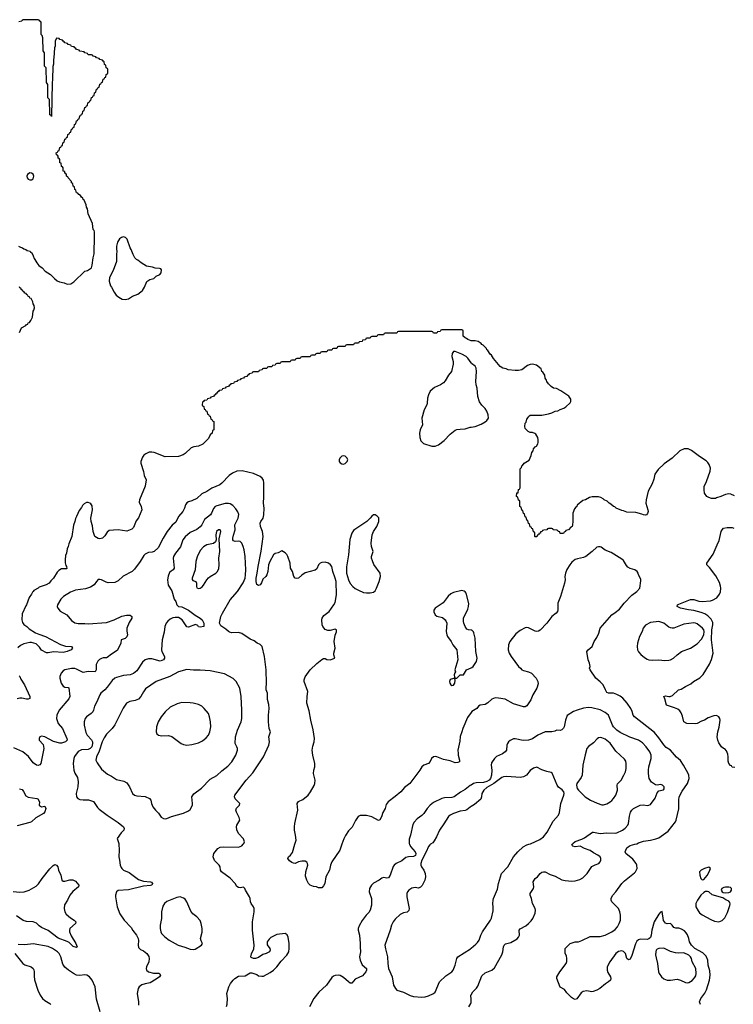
# Model space of a CAD drawing. Header units: inches. Extents: x 1473912 to 1647258, y 640388 to 773423.
# Tile 404 of 420: x 1614587 to 1623145, y 678082 to 689886. Entities that reach past the tile are written whole.
import ezdxf

# ---------------------------------------------------------------- set-up
doc = ezdxf.new("R2010")
doc.units = ezdxf.units.IN
doc.header["$MEASUREMENT"] = 0
for name, color, linetype in [('B6617', 7, 'Continuous'), ('B6618', 7, 'Continuous'), ('B6627', 7, 'Continuous'), ('B6628', 7, 'Continuous')]:
    doc.layers.add(name, color=color, linetype=linetype)

msp = doc.modelspace()

# ---------------------------------------------------------------- linework, layer by layer
at = {"layer": 'B6617', "color": 5}
for points, elevation in [([(1615775, 680000), (1615780, 679930), (1615778, 679850), (1615782, 679810), (1615793, 679750), (1615803, 679723), (1615810, 679710), (1615831, 679691), (1615901, 679661), (1616010, 679579), (1616070, 679559), (1616154, 679550), (1616166, 679546), (1616178, 679530), (1616171, 679510), (1616154, 679506), (1616070, 679498), (1615890, 679456), (1615770, 679446), (1615750, 679429), (1615737, 679390), (1615737, 679370), (1615756, 679250), (1615788, 679168), (1615839, 679090), (1615923, 679003), (1615945, 678965), (1615988, 678910), (1616008, 678870), (1616012, 678848), (1616007, 678790), (1616010, 678762), (1616037, 678737), (1616070, 678721), (1616110, 678690), (1616135, 678655), (1616140, 678630), (1616137, 678590), (1616106, 678530), (1616102, 678510), (1616106, 678490), (1616130, 678473), (1616190, 678454), (1616254, 678454), (1616266, 678446), (1616274, 678430), (1616263, 678410), (1616237, 678390), (1616170, 678350), (1616150, 678340), (1616090, 678328), (1616050, 678315), (1616020, 678290), (1616008, 678270), (1615997, 678210), (1616013, 678113), (1616012, 678070)], 660), ([(1617066, 678054), (1617075, 678085), (1617081, 678150), (1617073, 678210), (1617096, 678290), (1617117, 678330), (1617149, 678370), (1617169, 678390), (1617210, 678419), (1617290, 678423), (1617350, 678458), (1617370, 678458), (1617430, 678438), (1617450, 678422), (1617490, 678418), (1617510, 678421), (1617590, 678462), (1617630, 678492), (1617670, 678532), (1617721, 678599), (1617790, 678671), (1617814, 678710), (1617819, 678750), (1617817, 678810), (1617807, 678887), (1617796, 678916), (1617770, 678932), (1617670, 678917), (1617598, 678882), (1617577, 678863), (1617555, 678830), (1617553, 678810), (1617556, 678796), (1617587, 678750), (1617591, 678730), (1617581, 678710), (1617542, 678690), (1617501, 678679), (1617450, 678644), (1617414, 678630), (1617389, 678629), (1617362, 678642), (1617359, 678650), (1617366, 678686), (1617393, 678747), (1617400, 678790), (1617377, 678970), (1617378, 679070), (1617398, 679190), (1617398, 679230), (1617392, 679250), (1617362, 679290), (1617355, 679310), (1617352, 679350), (1617345, 679370), (1617294, 679450), (1617289, 679469), (1617270, 679486), (1617230, 679479), (1617210, 679482), (1617193, 679493), (1617173, 679530), (1617110, 679595), (1617008, 679668), (1616997, 679690), (1616990, 679730), (1616981, 679750), (1616924, 679804), (1616909, 679850), (1616914, 679890), (1616965, 679950), (1616990, 679964), (1617030, 679971), (1617210, 679964), (1617250, 679982), (1617267, 680000)], 660), ([(1618452, 680000), (1618425, 679930), (1618331, 679790), (1618315, 679750), (1618303, 679690), (1618259, 679610), (1618245, 679530), (1618230, 679502), (1618210, 679478), (1618170, 679478), (1618146, 679490), (1618110, 679495), (1618069, 679509), (1618049, 679529), (1618029, 679569), (1618016, 679616), (1618019, 679670), (1618044, 679750), (1618040, 679770), (1618030, 679785), (1618010, 679796), (1617970, 679796), (1617932, 679788), (1617890, 679769), (1617870, 679773), (1617850, 679781), (1617822, 679802), (1617804, 679830), (1617809, 679850), (1617834, 679870), (1617857, 679903), (1617886, 680000)], 640), ([(1619263, 680000), (1619273, 679973), (1619330, 679910), (1619337, 679890), (1619333, 679867), (1619310, 679852), (1619250, 679850), (1619218, 679842), (1619170, 679803), (1619103, 679770), (1619077, 679750), (1619067, 679733), (1619030, 679629), (1619010, 679599), (1618990, 679594), (1618950, 679601), (1618930, 679594), (1618898, 679570), (1618830, 679535), (1618805, 679510), (1618793, 679490), (1618783, 679470), (1618780, 679430), (1618808, 679350), (1618808, 679310), (1618805, 679270), (1618791, 679210), (1618776, 679184), (1618743, 679150), (1618695, 679085), (1618657, 679023), (1618647, 678990), (1618647, 678970), (1618662, 678910), (1618672, 678812), (1618669, 678770), (1618675, 678710), (1618664, 678650), (1618669, 678610), (1618695, 678555), (1618745, 678510), (1618745, 678490), (1618738, 678470), (1618697, 678423), (1618610, 678382), (1618570, 678335), (1618550, 678337), (1618530, 678350), (1618470, 678402), (1618430, 678426), (1618410, 678430), (1618370, 678427), (1618350, 678420), (1618330, 678405), (1618267, 678310), (1618174, 678226), (1618113, 678150), (1618064, 678050)], 660), ([(1619514, 680000), (1619506, 679994), (1619488, 679972), (1619462, 679910), (1619411, 679810), (1619399, 679770), (1619399, 679750), (1619407, 679730), (1619433, 679690), (1619449, 679650), (1619453, 679610), (1619445, 679570), (1619415, 679505), (1619395, 679485), (1619370, 679476), (1619330, 679481), (1619290, 679476), (1619253, 679450), (1619236, 679430), (1619229, 679410), (1619229, 679371), (1619257, 679230), (1619253, 679207), (1619232, 679188), (1619190, 679178), (1619150, 679157), (1619090, 679102), (1619064, 679070), (1619044, 679030), (1619028, 678970), (1618967, 678790), (1618972, 678748), (1618997, 678650), (1619000, 678570), (1619009, 678509), (1619055, 678410), (1619070, 678312), (1619094, 678270), (1619110, 678250), (1619190, 678228), (1619270, 678186), (1619310, 678177), (1619410, 678168), (1619450, 678171), (1619490, 678182), (1619549, 678210), (1619570, 678227), (1619620, 678350), (1619696, 678424), (1619769, 678470), (1619787, 678490), (1619811, 678549), (1619828, 678630), (1619842, 678650), (1619993, 678747), (1620000, 678753)], 680), ([(1614510, 679435), (1614590, 679425), (1614641, 679430), (1614700, 679450), (1614783, 679497), (1614814, 679526), (1614856, 679590), (1614950, 679705), (1614990, 679747), (1615010, 679759), (1615030, 679751), (1615046, 679730), (1615051, 679690), (1615081, 679630), (1615092, 679570), (1615110, 679558), (1615130, 679556), (1615190, 679575), (1615226, 679574), (1615258, 679558), (1615296, 679510), (1615291, 679490), (1615226, 679434), (1615190, 679390), (1615162, 679330), (1615126, 679274), (1615119, 679230), (1615127, 679190), (1615144, 679164), (1615197, 679117), (1615239, 679090), (1615261, 679070), (1615255, 679050), (1615190, 678990), (1615183, 678970), (1615183, 678950), (1615203, 678903), (1615262, 678810), (1615278, 678770), (1615270, 678764), (1615230, 678775), (1615181, 678821), (1615156, 678836), (1615050, 678873), (1614930, 678967), (1614850, 679001), (1614821, 679021), (1614790, 679053), (1614770, 679064), (1614750, 679070), (1614670, 679075), (1614630, 679086), (1614550, 679142)], 640), ([(1615551, 677990), (1615510, 678144), (1615493, 678290), (1615455, 678370), (1615423, 678410), (1615392, 678430), (1615370, 678435), (1615309, 678429), (1615270, 678433), (1615232, 678450), (1615172, 678490), (1615128, 678528), (1615103, 678563), (1615080, 678650), (1615059, 678690), (1615039, 678710), (1614982, 678750), (1614930, 678773), (1614750, 678808), (1614650, 678793), (1614570, 678797)], 660), ([(1614528, 678690), (1614624, 678570), (1614650, 678553), (1614725, 678530), (1614747, 678510), (1614755, 678495), (1614759, 678470), (1614759, 678421), (1614765, 678375), (1614806, 678250), (1614831, 678190), (1614861, 678150), (1614890, 678127), (1614950, 678090), (1614960, 678080)], 660), ([(1620000, 678138), (1619997, 678190), (1620000, 678195)], 660), ([(1619974, 678050), (1619996, 678090), (1620000, 678104)], 660)]:
    msp.add_lwpolyline(points, dxfattribs=dict(at, elevation=elevation))
at = {"layer": 'B6617', "color": 5, "elevation": 680}
msp.add_lwpolyline([(1616510, 679372), (1616470, 679362), (1616350, 679315), (1616322, 679290), (1616302, 679258), (1616287, 679190), (1616286, 679110), (1616272, 679032), (1616270, 678990), (1616278, 678950), (1616289, 678930), (1616326, 678890), (1616378, 678850), (1616489, 678789), (1616567, 678767), (1616630, 678742), (1616670, 678738), (1616690, 678744), (1616768, 678790), (1616778, 678810), (1616763, 678843), (1616757, 678870), (1616774, 678946), (1616776, 678990), (1616765, 679050), (1616750, 679087), (1616711, 679131), (1616665, 679165), (1616638, 679198), (1616590, 679309), (1616570, 679341), (1616553, 679353)], close=True, dxfattribs=at)
at = {"layer": 'B6618', "color": 5}
for points, elevation in [([(1614574, 687170), (1614597, 687157), (1614622, 687150), (1614637, 687137), (1614662, 687130), (1614678, 687118), (1614711, 687110), (1614717, 687097), (1614731, 687090), (1614750, 687054), (1614761, 687021), (1614770, 687012), (1614791, 686971), (1614818, 686938), (1614858, 686910), (1614893, 686873), (1614958, 686830), (1615003, 686783), (1615037, 686757), (1615063, 686743), (1615122, 686730), (1615157, 686717), (1615199, 686721), (1615237, 686743), (1615369, 686870), (1615400, 686880), (1615437, 686903), (1615447, 686913), (1615458, 686942), (1615467, 687030), (1615480, 687080), (1615486, 687290), (1615484, 687344), (1615480, 687360), (1615470, 687370), (1615462, 687442), (1615410, 687558), (1615400, 687620), (1615390, 687638), (1615386, 687666), (1615362, 687722), (1615350, 687729), (1615345, 687745), (1615330, 687758), (1615318, 687778), (1615298, 687790), (1615285, 687805), (1615270, 687809), (1615262, 687842), (1615250, 687849), (1615243, 687883), (1615230, 687889), (1615224, 687924), (1615210, 687929), (1615207, 687947), (1615170, 687989), (1615164, 688004), (1615149, 688010), (1615149, 688029), (1615142, 688042), (1615130, 688046), (1615127, 688067), (1615110, 688069), (1615108, 688108), (1615102, 688122), (1615090, 688126), (1615086, 688166), (1615070, 688168), (1615068, 688208), (1615062, 688222), (1615050, 688226), (1615048, 688248), (1615042, 688262), (1615030, 688266), (1615026, 688290), (1615042, 688298), (1615047, 688313), (1615062, 688318), (1615067, 688353), (1615082, 688358), (1615087, 688373), (1615102, 688378), (1615106, 688410), (1615122, 688418), (1615127, 688453), (1615142, 688458), (1615147, 688473), (1615162, 688478), (1615166, 688510), (1615182, 688518), (1615187, 688533), (1615202, 688538), (1615207, 688573), (1615222, 688578), (1615227, 688593), (1615242, 688598), (1615246, 688630), (1615262, 688638), (1615267, 688673), (1615282, 688678), (1615287, 688693), (1615302, 688698), (1615307, 688733), (1615322, 688738), (1615327, 688753), (1615342, 688758), (1615346, 688790), (1615362, 688798), (1615367, 688833), (1615382, 688838), (1615387, 688853), (1615402, 688858), (1615406, 688890), (1615422, 688898), (1615427, 688913), (1615442, 688918), (1615447, 688953), (1615462, 688958), (1615467, 688973), (1615482, 688978), (1615486, 689010), (1615502, 689018), (1615507, 689053), (1615522, 689058), (1615527, 689073), (1615542, 689078), (1615547, 689113), (1615562, 689118), (1615567, 689133), (1615582, 689138), (1615587, 689173), (1615602, 689178), (1615607, 689193), (1615622, 689198), (1615626, 689230), (1615642, 689238), (1615646, 689250), (1615646, 689290), (1615642, 689302), (1615626, 689310), (1615622, 689342), (1615606, 689350), (1615602, 689382), (1615587, 689387), (1615582, 689402), (1615547, 689407), (1615542, 689422), (1615507, 689427), (1615502, 689442), (1615467, 689447), (1615462, 689462), (1615450, 689466), (1615410, 689466), (1615402, 689482), (1615367, 689487), (1615362, 689502), (1615307, 689507), (1615302, 689522), (1615267, 689527), (1615262, 689542), (1615247, 689547), (1615242, 689562), (1615210, 689566), (1615202, 689582), (1615167, 689587), (1615162, 689602), (1615127, 689607), (1615122, 689622), (1615107, 689627), (1615102, 689642), (1615067, 689647), (1615062, 689662), (1615030, 689666), (1615014, 689630), (1615012, 689570), (1615005, 689550), (1614998, 689430), (1614991, 689410), (1614991, 689351), (1614985, 689325), (1614981, 689170), (1614976, 689130), (1614970, 688726), (1614962, 688742), (1614950, 688746), (1614947, 688753), (1614946, 688930), (1614926, 688950), (1614926, 689110), (1614907, 689133), (1614906, 689310), (1614886, 689330), (1614886, 689490), (1614867, 689513), (1614866, 689670), (1614856, 689696), (1614846, 689710), (1614846, 689850), (1614842, 689862), (1614827, 689867), (1614822, 689882), (1614810, 689886), (1614630, 689886), (1614618, 689882), (1614613, 689867), (1614578, 689862)], 620), ([(1614585, 686135), (1614607, 686190), (1614661, 686219), (1614669, 686230), (1614683, 686237), (1614690, 686251), (1614703, 686257), (1614720, 686280), (1614740, 686320), (1614750, 686392), (1614757, 686403), (1614763, 686430), (1614759, 686459), (1614750, 686478), (1614745, 686505), (1614723, 686543), (1614710, 686549), (1614703, 686563), (1614690, 686567), (1614683, 686583), (1614670, 686590), (1614663, 686603), (1614650, 686607), (1614641, 686621), (1614626, 686630), (1614620, 686640), (1614606, 686650), (1614603, 686663), (1614589, 686670), (1614585, 686685)], 620), ([(1620000, 686037), (1619962, 686050), (1619944, 686064), (1619928, 686070), (1619906, 686090), (1619906, 686150), (1619902, 686162), (1619890, 686166), (1619650, 686166), (1619638, 686162), (1619630, 686146), (1619598, 686142), (1619590, 686126), (1619550, 686126), (1619542, 686142), (1619530, 686146), (1619130, 686146), (1619118, 686142), (1619110, 686126), (1618970, 686126), (1618958, 686122), (1618950, 686106), (1618890, 686106), (1618878, 686102), (1618870, 686086), (1618810, 686086), (1618798, 686082), (1618790, 686066), (1618750, 686066), (1618738, 686062), (1618733, 686047), (1618698, 686042), (1618693, 686027), (1618658, 686022), (1618650, 686006), (1618610, 686006), (1618598, 686002), (1618590, 685986), (1618510, 685986), (1618498, 685982), (1618490, 685966), (1618410, 685966), (1618398, 685962), (1618390, 685946), (1618350, 685946), (1618338, 685942), (1618330, 685926), (1618290, 685926), (1618278, 685922), (1618270, 685906), (1618210, 685906), (1618198, 685902), (1618190, 685886), (1618150, 685886), (1618138, 685882), (1618130, 685866), (1618090, 685866), (1618078, 685862), (1618070, 685846), (1617970, 685846), (1617958, 685842), (1617950, 685826), (1617910, 685826), (1617898, 685822), (1617890, 685806), (1617850, 685806), (1617838, 685802), (1617830, 685786), (1617730, 685786), (1617718, 685782), (1617710, 685766), (1617670, 685766), (1617658, 685762), (1617650, 685746), (1617618, 685742), (1617610, 685726), (1617570, 685726), (1617558, 685722), (1617550, 685706), (1617510, 685706), (1617498, 685702), (1617493, 685687), (1617458, 685682), (1617450, 685666), (1617390, 685666), (1617378, 685662), (1617373, 685647), (1617338, 685642), (1617333, 685627), (1617318, 685622), (1617313, 685607), (1617278, 685602), (1617273, 685587), (1617238, 685582), (1617233, 685567), (1617198, 685562), (1617193, 685547), (1617158, 685542), (1617150, 685526), (1617118, 685522), (1617113, 685507), (1617098, 685502), (1617093, 685487), (1617058, 685482), (1617053, 685467), (1617018, 685462), (1617010, 685446), (1616978, 685442), (1616973, 685427), (1616958, 685422), (1616953, 685407), (1616938, 685402), (1616933, 685387), (1616918, 685382), (1616913, 685367), (1616878, 685362), (1616873, 685347), (1616838, 685342), (1616830, 685326), (1616798, 685322), (1616793, 685307), (1616778, 685302), (1616774, 685270), (1616778, 685258), (1616794, 685250), (1616798, 685218), (1616813, 685213), (1616818, 685198), (1616833, 685193), (1616838, 685158), (1616853, 685153), (1616858, 685138), (1616873, 685133), (1616878, 685098), (1616893, 685093), (1616898, 685078), (1616914, 685070), (1616914, 684970), (1616898, 684962), (1616894, 684930), (1616872, 684908), (1616850, 684866), (1616784, 684796), (1616730, 684774), (1616674, 684766), (1616645, 684755), (1616570, 684685), (1616546, 684670), (1616490, 684648), (1616330, 684646), (1616198, 684698), (1616170, 684703), (1616140, 684700), (1616098, 684682), (1616076, 684664), (1616059, 684641), (1616038, 684590), (1616038, 684570), (1616070, 684471), (1616081, 684421), (1616102, 684370), (1616090, 684295), (1616022, 684130), (1616021, 684101), (1616042, 684050), (1616050, 684008), (1616010, 683914), (1615984, 683876), (1615950, 683799), (1615930, 683777), (1615870, 683756), (1615769, 683769), (1615712, 683768), (1615659, 683761), (1615636, 683744), (1615610, 683699), (1615581, 683670), (1615550, 683664), (1615530, 683668), (1615488, 683690), (1615467, 683750), (1615459, 683819), (1615444, 683870), (1615440, 683910), (1615462, 684010), (1615458, 684058), (1615442, 684082), (1615430, 684090), (1615410, 684096), (1615390, 684096), (1615360, 684080), (1615340, 684060), (1615330, 684039), (1615299, 684001), (1615270, 683929), (1615255, 683905), (1615250, 683869), (1615234, 683826), (1615214, 683690), (1615176, 683604), (1615170, 683569), (1615156, 683544), (1615147, 683490), (1615137, 683463), (1615131, 683411), (1615134, 683374), (1615142, 683342), (1615150, 683330), (1615153, 683307), (1615150, 683303), (1615138, 683302), (1615090, 683302), (1615056, 683284), (1615036, 683264), (1614992, 683190), (1614960, 683160), (1614939, 683130), (1614906, 683110), (1614819, 683081), (1614810, 683070), (1614757, 683043), (1614750, 683030), (1614739, 683021), (1614730, 682999), (1614702, 682958), (1614670, 682870), (1614660, 682860), (1614617, 682763), (1614613, 682693), (1614620, 682660), (1614636, 682636), (1614673, 682610), (1614702, 682582), (1614777, 682537), (1614818, 682518), (1614896, 682490), (1615076, 682396), (1615135, 682375), (1615210, 682371), (1615221, 682350), (1615205, 682330), (1615158, 682310), (1615110, 682301), (1614991, 682309), (1614930, 682296), (1614910, 682296), (1614850, 682327), (1614824, 682364), (1614783, 682403), (1614730, 682418), (1614710, 682418), (1614636, 682404), (1614596, 682384), (1614563, 682357)], 620), ([(1620000, 685771), (1619962, 685830), (1619940, 685850), (1619890, 685877), (1619810, 685909), (1619790, 685909), (1619774, 685886), (1619771, 685850), (1619784, 685790), (1619785, 685755), (1619764, 685670), (1619730, 685625), (1619690, 685556), (1619670, 685532), (1619633, 685507), (1619563, 685477), (1619509, 685431), (1619489, 685390), (1619476, 685350), (1619474, 685290), (1619468, 685270), (1619437, 685210), (1619410, 685110), (1619416, 685030), (1619391, 684970), (1619381, 684930), (1619384, 684876), (1619398, 684838), (1619430, 684804), (1619530, 684774), (1619570, 684775), (1619610, 684788), (1619679, 684841), (1619750, 684916), (1619810, 684963), (1619830, 684971), (1619870, 684977), (1619930, 684979), (1619990, 684999), (1620000, 685000)], 640), ([(1617886, 680000), (1617901, 680050), (1617896, 680110), (1617884, 680170), (1617884, 680210), (1617886, 680250), (1617922, 680410), (1617916, 680490), (1617930, 680515), (1617982, 680538), (1618046, 680590), (1618075, 680630), (1618117, 680703), (1618127, 680730), (1618132, 680770), (1618112, 680850), (1618116, 680890), (1618126, 680930), (1618126, 680970), (1618101, 681070), (1618096, 681130), (1618102, 681178), (1618119, 681230), (1618123, 681270), (1618106, 681374), (1618078, 681490), (1618060, 681600), (1618032, 681690), (1618035, 681770), (1618042, 681830), (1617998, 681950), (1617998, 681970), (1618012, 682008), (1618070, 682090), (1618150, 682167), (1618210, 682216), (1618230, 682226), (1618250, 682226), (1618270, 682216), (1618310, 682211), (1618366, 682230), (1618354, 682270), (1618354, 682290), (1618369, 682350), (1618360, 682430), (1618372, 682508), (1618388, 682548), (1618388, 682570), (1618370, 682579), (1618310, 682562), (1618284, 682564), (1618250, 682575), (1618222, 682610), (1618215, 682630), (1618209, 682690), (1618215, 682710), (1618236, 682744), (1618300, 682790), (1618356, 682870), (1618370, 682898), (1618388, 682990), (1618382, 683150), (1618372, 683192), (1618344, 683270), (1618330, 683330), (1618316, 683350), (1618290, 683371), (1618250, 683381), (1618210, 683380), (1618189, 683371), (1618170, 683350), (1618150, 683301), (1618130, 683286), (1618010, 683256), (1617970, 683228), (1617930, 683192), (1617910, 683187), (1617890, 683192), (1617875, 683210), (1617860, 683270), (1617835, 683310), (1617832, 683370), (1617804, 683450), (1617790, 683473), (1617770, 683493), (1617730, 683518), (1617687, 683493), (1617650, 683487), (1617630, 683469), (1617586, 683390), (1617569, 683350), (1617563, 683270), (1617551, 683229), (1617538, 683210), (1617502, 683178), (1617487, 683133), (1617470, 683109), (1617450, 683101), (1617430, 683113), (1617421, 683150), (1617421, 683190), (1617436, 683250), (1617445, 683330), (1617484, 683516), (1617506, 683690), (1617499, 683750), (1617476, 683810), (1617470, 683850), (1617477, 683870), (1617506, 683910), (1617515, 683950), (1617518, 684030), (1617512, 684090), (1617516, 684164), (1617515, 684335), (1617510, 684366), (1617494, 684390), (1617470, 684408), (1617390, 684444), (1617257, 684477), (1617190, 684473), (1617138, 684450), (1617099, 684421), (1617012, 684328), (1616989, 684311), (1616890, 684270), (1616830, 684230), (1616770, 684200), (1616710, 684145), (1616650, 684118), (1616610, 684107), (1616590, 684095), (1616576, 684070), (1616565, 684030), (1616544, 683990), (1616492, 683928), (1616459, 683861), (1616415, 683825), (1616357, 683750), (1616307, 683670), (1616247, 683553), (1616201, 683510), (1616176, 683504), (1616130, 683500), (1616090, 683480), (1616076, 683464), (1616030, 683390), (1615963, 683297), (1615935, 683270), (1615826, 683214), (1615770, 683160), (1615730, 683138), (1615650, 683135), (1615623, 683143), (1615570, 683172), (1615550, 683176), (1615530, 683173), (1615508, 683152), (1615479, 683110), (1615436, 683084), (1615376, 683064), (1615255, 683045), (1615197, 683023), (1615111, 682969), (1615081, 682939), (1615039, 682870), (1615035, 682850), (1615043, 682830), (1615074, 682794), (1615152, 682752), (1615210, 682683), (1615250, 682655), (1615289, 682649), (1615370, 682649), (1615410, 682643), (1615630, 682658), (1615721, 682690), (1615810, 682735), (1615868, 682748), (1615910, 682747), (1615932, 682730), (1615931, 682711), (1615901, 682659), (1615873, 682590), (1615870, 682554), (1615880, 682510), (1615872, 682488), (1615850, 682469), (1615802, 682450), (1615799, 682410), (1615774, 682350), (1615756, 682324), (1615677, 682270), (1615650, 682246), (1615630, 682237), (1615590, 682234), (1615570, 682227), (1615546, 682214), (1615526, 682194), (1615505, 682155), (1615506, 682090), (1615491, 682069), (1615410, 682070), (1615350, 682059), (1615270, 682101), (1615250, 682107), (1615210, 682108), (1615130, 682090), (1615110, 682081), (1615084, 682050), (1615068, 682010), (1615068, 681992), (1615086, 681930), (1615110, 681894), (1615130, 681884), (1615170, 681881), (1615175, 681875), (1615187, 681770), (1615176, 681744), (1615059, 681610), (1615034, 681550), (1615028, 681510), (1615047, 681450), (1615100, 681390), (1615154, 681270), (1615156, 681250), (1615138, 681230), (1615090, 681212), (1615070, 681211), (1614992, 681232), (1614888, 681290), (1614850, 681298), (1614830, 681289), (1614820, 681270), (1614822, 681250), (1614870, 681196), (1614878, 681150), (1614842, 680970), (1614830, 680953), (1614810, 680946), (1614789, 680950), (1614750, 680978), (1614691, 681051), (1614623, 681110), (1614517, 681157)], 640), ([(1617267, 680000), (1617277, 680010), (1617282, 680030), (1617270, 680065), (1617213, 680130), (1617192, 680172), (1617189, 680210), (1617193, 680230), (1617229, 680290), (1617220, 680320), (1617186, 680386), (1617181, 680410), (1617187, 680433), (1617223, 680470), (1617229, 680490), (1617170, 680545), (1617162, 680570), (1617166, 680590), (1617303, 680770), (1617383, 680857), (1617512, 681048), (1617575, 681190), (1617581, 681230), (1617576, 681290), (1617593, 681350), (1617578, 681390), (1617570, 681470), (1617571, 681550), (1617580, 681630), (1617575, 681675), (1617557, 681737), (1617558, 681810), (1617543, 681850), (1617541, 681870), (1617548, 681932), (1617543, 682090), (1617524, 682250), (1617495, 682370), (1617470, 682396), (1617435, 682410), (1617399, 682439), (1617350, 682460), (1617250, 682526), (1617210, 682538), (1617130, 682535), (1617102, 682542), (1617090, 682550), (1617061, 682581), (1617001, 682621), (1616984, 682650), (1617001, 682730), (1617020, 682770), (1617113, 682930), (1617200, 683030), (1617267, 683133), (1617291, 683189), (1617296, 683230), (1617299, 683290), (1617291, 683450), (1617280, 683530), (1617269, 683569), (1617250, 683610), (1617230, 683630), (1617210, 683636), (1617170, 683632), (1617150, 683640), (1617145, 683650), (1617144, 683670), (1617150, 683708), (1617173, 683770), (1617167, 683830), (1617208, 683910), (1617215, 683955), (1617205, 683985), (1617181, 684021), (1617142, 684062), (1617110, 684081), (1617090, 684086), (1617050, 684085), (1616950, 684058), (1616930, 684048), (1616910, 684027), (1616889, 683970), (1616876, 683950), (1616805, 683895), (1616770, 683830), (1616750, 683808), (1616710, 683776), (1616630, 683738), (1616570, 683687), (1616544, 683650), (1616514, 683566), (1616455, 683490), (1616432, 683450), (1616428, 683430), (1616439, 683310), (1616428, 683290), (1616404, 683276), (1616383, 683257), (1616367, 683213), (1616361, 683170), (1616366, 683106), (1616410, 683037), (1616438, 682938), (1616459, 682910), (1616470, 682870), (1616490, 682852), (1616530, 682848), (1616610, 682805), (1616690, 682747), (1616752, 682710), (1616774, 682690), (1616794, 682650), (1616794, 682610), (1616750, 682604), (1616730, 682609), (1616722, 682622), (1616694, 682634), (1616610, 682604), (1616590, 682609), (1616536, 682690), (1616490, 682718), (1616450, 682721), (1616425, 682715), (1616390, 682699), (1616363, 682677), (1616343, 682650), (1616326, 682610), (1616318, 682542), (1616296, 682450), (1616288, 682330), (1616293, 682310), (1616322, 682250), (1616323, 682230), (1616310, 682210), (1616270, 682197), (1616170, 682222), (1616130, 682222), (1616091, 682210), (1616058, 682182), (1615990, 682080), (1615952, 682048), (1615910, 682033), (1615830, 682022), (1615750, 681998), (1615730, 681990), (1615696, 681964), (1615638, 681882), (1615610, 681851), (1615561, 681810), (1615548, 681792), (1615511, 681709), (1615483, 681657), (1615474, 681610), (1615464, 681590), (1615445, 681570), (1615388, 681530), (1615374, 681510), (1615359, 681470), (1615360, 681430), (1615380, 681340), (1615397, 681310), (1615450, 681252), (1615459, 681230), (1615462, 681210), (1615452, 681170), (1615432, 681148), (1615410, 681138), (1615329, 681131), (1615290, 681113), (1615246, 681054), (1615238, 681030), (1615230, 680970), (1615236, 680890), (1615250, 680851), (1615282, 680802), (1615290, 680750), (1615284, 680690), (1615263, 680610), (1615269, 680569), (1615285, 680550), (1615310, 680539), (1615350, 680533), (1615412, 680532), (1615472, 680512), (1615490, 680491), (1615521, 680441), (1615540, 680420), (1615635, 680350), (1615770, 680261), (1615831, 680210), (1615839, 680190), (1615835, 680170), (1615804, 680136), (1615757, 680070), (1615775, 680010), (1615775, 680000)], 660), ([(1620000, 682568), (1619970, 682570), (1619950, 682580), (1619930, 682610), (1619912, 682650), (1619908, 682672), (1619910, 682710), (1619963, 682817), (1619971, 682849), (1619973, 682887), (1619942, 683010), (1619930, 683027), (1619916, 683036), (1619890, 683041), (1619790, 683019), (1619758, 683002), (1619726, 682974), (1619666, 682894), (1619570, 682832), (1619553, 682807), (1619554, 682786), (1619570, 682750), (1619590, 682737), (1619658, 682718), (1619690, 682690), (1619698, 682678), (1619708, 682650), (1619702, 682550), (1619711, 682510), (1619719, 682490), (1619761, 682430), (1619781, 682390), (1619831, 682330), (1619841, 682210), (1619805, 682090), (1619812, 682068), (1619804, 682056), (1619798, 682030), (1619802, 682002), (1619813, 681993), (1619830, 681992), (1619868, 682032), (1619910, 682032), (1619947, 682093), (1620000, 682115)], 640), ([(1614581, 682021), (1614590, 682011), (1614600, 681980), (1614644, 681910), (1614710, 681771), (1614710, 681749), (1614690, 681739), (1614670, 681738), (1614613, 681753), (1614590, 681753), (1614557, 681743)], 620), ([(1620000, 681579), (1619959, 681521), (1619901, 681390), (1619890, 681350), (1619868, 681292), (1619865, 681235), (1619843, 681130), (1619847, 681090), (1619844, 681070), (1619862, 681010), (1619863, 680990), (1619840, 680980), (1619810, 680977), (1619750, 681000), (1619670, 681015), (1619590, 681047), (1619570, 681052), (1619550, 681047), (1619527, 681030), (1619508, 680992), (1619490, 680969), (1619432, 680950), (1619411, 680930), (1619387, 680890), (1619267, 680730), (1619200, 680680), (1619156, 680630), (1619090, 680573), (1619006, 680510), (1618983, 680477), (1618970, 680428), (1618940, 680380), (1618927, 680330), (1618907, 680293), (1618890, 680287), (1618810, 680330), (1618745, 680345), (1618690, 680347), (1618670, 680344), (1618648, 680332), (1618614, 680286), (1618575, 680205), (1618530, 680161), (1618496, 680104), (1618476, 680064), (1618452, 680000)], 640), ([(1614586, 680666), (1614615, 680655), (1614634, 680634), (1614662, 680582), (1614690, 680567), (1614794, 680550), (1614804, 680544), (1614825, 680510), (1614822, 680470), (1614825, 680465), (1614850, 680451), (1614890, 680456), (1614902, 680430), (1614888, 680390), (1614872, 680370), (1614781, 680319), (1614730, 680271), (1614710, 680262), (1614558, 680222)], 640), ([(1620000, 680710), (1619990, 680704), (1619930, 680656), (1619874, 680626), (1619796, 680570), (1619770, 680562), (1619683, 680557), (1619649, 680551), (1619550, 680503), (1619509, 680471), (1619475, 680430), (1619435, 680370), (1619410, 680345), (1619354, 680306), (1619316, 680264), (1619302, 680238), (1619275, 680110), (1619259, 680061), (1619256, 680030), (1619258, 680010), (1619263, 680000)], 660), ([(1620000, 680452), (1619990, 680447), (1619948, 680412), (1619930, 680405), (1619870, 680399), (1619790, 680371), (1619750, 680350), (1619730, 680333), (1619675, 680245), (1619620, 680170), (1619585, 680090), (1619559, 680041), (1619541, 680019), (1619514, 680000)], 680)]:
    msp.add_lwpolyline(points, dxfattribs=dict(at, elevation=elevation))
for points, elevation in [([(1614710, 688049), (1614681, 688030), (1614671, 688010), (1614676, 687990), (1614690, 687976), (1614710, 687967), (1614730, 687967), (1614750, 687978), (1614758, 688010), (1614750, 688033), (1614730, 688046)], 640), ([(1615830, 687282), (1615806, 687274), (1615783, 687257), (1615760, 687220), (1615747, 687170), (1615747, 687130), (1615753, 687110), (1615747, 687070), (1615750, 686986), (1615710, 686878), (1615663, 686797), (1615659, 686750), (1615676, 686696), (1615690, 686678), (1615719, 686619), (1615745, 686585), (1615778, 686558), (1615816, 686536), (1615850, 686530), (1615890, 686540), (1615941, 686570), (1616004, 686596), (1616038, 686622), (1616059, 686641), (1616082, 686678), (1616110, 686747), (1616149, 686770), (1616195, 686785), (1616223, 686810), (1616267, 686833), (1616284, 686850), (1616287, 686887), (1616278, 686898), (1616265, 686905), (1616210, 686909), (1616179, 686919), (1616109, 686930), (1616043, 686970), (1616004, 687004), (1615989, 687010), (1615969, 687030), (1615946, 687070), (1615923, 687130), (1615910, 687150), (1615874, 687254), (1615856, 687276)], 620), ([(1618470, 684656), (1618450, 684653), (1618425, 684630), (1618418, 684610), (1618420, 684590), (1618430, 684573), (1618450, 684560), (1618470, 684558), (1618490, 684565), (1618515, 684590), (1618519, 684601), (1618521, 684610), (1618513, 684630), (1618490, 684653)], 640), ([(1618850, 683949), (1618830, 683948), (1618810, 683935), (1618791, 683910), (1618750, 683870), (1618605, 683775), (1618590, 683763), (1618569, 683731), (1618546, 683654), (1618530, 683470), (1618505, 683325), (1618506, 683250), (1618529, 683169), (1618550, 683125), (1618582, 683090), (1618610, 683068), (1618650, 683046), (1618710, 683020), (1618747, 683013), (1618790, 683013), (1618830, 683022), (1618850, 683039), (1618866, 683070), (1618898, 683150), (1618914, 683210), (1618910, 683250), (1618835, 683355), (1618817, 683397), (1618808, 683432), (1618808, 683450), (1618825, 683510), (1618805, 683570), (1618802, 683610), (1618816, 683710), (1618829, 683751), (1618869, 683811), (1618894, 683870), (1618893, 683913), (1618875, 683935)], 640), ([(1616990, 683771), (1616970, 683771), (1616948, 683750), (1616940, 683710), (1616945, 683650), (1616934, 683626), (1616910, 683607), (1616830, 683591), (1616790, 683568), (1616750, 683524), (1616715, 683445), (1616700, 683390), (1616690, 683290), (1616654, 683190), (1616654, 683174), (1616662, 683162), (1616699, 683150), (1616706, 683130), (1616706, 683090), (1616710, 683076), (1616730, 683067), (1616750, 683070), (1616774, 683086), (1616793, 683107), (1616830, 683170), (1616850, 683193), (1616870, 683210), (1616941, 683250), (1616961, 683270), (1616975, 683305), (1616978, 683350), (1616975, 683430), (1616989, 683510), (1616981, 683661), (1616999, 683750)], 680), ([(1616590, 682097), (1616490, 682068), (1616387, 682013), (1616225, 681950), (1616097, 681863), (1616070, 681826), (1616039, 681770), (1616010, 681740), (1615970, 681724), (1615907, 681713), (1615869, 681691), (1615827, 681633), (1615730, 681432), (1615696, 681390), (1615630, 681322), (1615602, 681278), (1615578, 681230), (1615542, 681118), (1615509, 681050), (1615502, 681010), (1615516, 680976), (1615570, 680900), (1615639, 680839), (1615690, 680818), (1615750, 680775), (1615836, 680756), (1615870, 680737), (1615903, 680690), (1615939, 680610), (1615963, 680590), (1615990, 680582), (1616090, 680573), (1616145, 680550), (1616161, 680530), (1616167, 680490), (1616185, 680450), (1616214, 680410), (1616252, 680372), (1616284, 680324), (1616310, 680308), (1616330, 680305), (1616350, 680308), (1616408, 680332), (1616550, 680374), (1616610, 680400), (1616630, 680416), (1616660, 680470), (1616661, 680490), (1616652, 680568), (1616675, 680605), (1616769, 680671), (1616870, 680782), (1616950, 680823), (1617010, 680879), (1617083, 680937), (1617130, 680990), (1617178, 681070), (1617198, 681130), (1617198, 681150), (1617193, 681170), (1617170, 681210), (1617174, 681290), (1617198, 681370), (1617244, 681470), (1617251, 681509), (1617253, 681610), (1617244, 681770), (1617226, 681870), (1617185, 681950), (1617146, 681986), (1617042, 682042), (1616870, 682079), (1616750, 682088), (1616670, 682086)], 680), ([(1619788, 681988), (1619750, 681974), (1619742, 681950), (1619744, 681930), (1619756, 681910), (1619770, 681904), (1619790, 681908), (1619807, 681930), (1619809, 681969), (1619806, 681986)], 640), ([(1616530, 681699), (1616477, 681683), (1616390, 681644), (1616330, 681590), (1616283, 681530), (1616246, 681470), (1616227, 681410), (1616222, 681350), (1616230, 681325), (1616250, 681307), (1616290, 681300), (1616370, 681304), (1616410, 681293), (1616525, 681210), (1616550, 681198), (1616590, 681189), (1616650, 681195), (1616730, 681216), (1616780, 681240), (1616824, 681276), (1616850, 681310), (1616868, 681350), (1616879, 681410), (1616877, 681470), (1616865, 681530), (1616850, 681570), (1616798, 681630), (1616770, 681656), (1616730, 681675), (1616668, 681692), (1616630, 681697)], 720)]:
    msp.add_lwpolyline(points, close=True, dxfattribs=dict(at, elevation=elevation))
at = {"layer": 'B6627', "color": 5}
for points, elevation in [([(1620000, 678753), (1620059, 678801), (1620079, 678821), (1620096, 678850), (1620118, 678910), (1620139, 678950), (1620233, 679090), (1620245, 679115), (1620264, 679204), (1620266, 679246), (1620261, 679290), (1620265, 679330), (1620270, 679350), (1620317, 679463), (1620330, 679532), (1620365, 679650), (1620441, 679730), (1620510, 679851), (1620562, 679910), (1620625, 679970), (1620668, 679992), (1620691, 680000)], 680), ([(1620000, 678195), (1620021, 678230), (1620064, 678276), (1620081, 678299), (1620130, 678423), (1620170, 678459), (1620250, 678490), (1620282, 678518), (1620370, 678674), (1620381, 678710), (1620390, 678770), (1620398, 678790), (1620414, 678806), (1620476, 678824), (1620553, 678867), (1620570, 678887), (1620579, 678910), (1620578, 678970), (1620590, 678987), (1620656, 679024), (1620690, 679050), (1620719, 679081), (1620739, 679110), (1620767, 679173), (1620772, 679210), (1620767, 679230), (1620736, 679290), (1620723, 679350), (1620708, 679392), (1620710, 679410), (1620750, 679470), (1620752, 679490), (1620745, 679550), (1620755, 679570), (1620770, 679588), (1620797, 679610), (1620830, 679651), (1620850, 679667), (1620870, 679670), (1620890, 679668), (1620950, 679638), (1621010, 679616), (1621090, 679575), (1621127, 679567), (1621210, 679558), (1621250, 679560), (1621303, 679577), (1621342, 679598), (1621392, 679648), (1621450, 679733), (1621490, 679755), (1621533, 679770), (1621550, 679791), (1621556, 679810), (1621556, 679830), (1621547, 679850), (1621521, 679870), (1621470, 679897), (1621427, 679927), (1621361, 679950), (1621310, 679979), (1621250, 679970), (1621219, 679979), (1621209, 679990), (1621215, 680000)], 660), ([(1622750, 678081), (1622740, 678110), (1622755, 678150), (1622804, 678216), (1622824, 678256), (1622860, 678370), (1622869, 678430), (1622863, 678483), (1622844, 678550), (1622839, 678610), (1622818, 678658), (1622778, 678698), (1622685, 678750), (1622643, 678790), (1622618, 678830), (1622612, 678870), (1622594, 678914), (1622580, 678940), (1622561, 678961), (1622524, 678984), (1622490, 678993), (1622455, 678995), (1622430, 679004), (1622410, 679032), (1622390, 679049), (1622350, 679046), (1622330, 679053), (1622308, 679088), (1622290, 679194), (1622270, 679185), (1622250, 679163), (1622195, 679070), (1622167, 678970), (1622160, 678910), (1622150, 678882), (1622133, 678867), (1622110, 678860), (1622030, 678862), (1622010, 678854), (1621990, 678837), (1621973, 678807), (1621930, 678665), (1621910, 678624), (1621890, 678614), (1621870, 678629), (1621851, 678690), (1621830, 678716), (1621810, 678722), (1621770, 678716), (1621738, 678690), (1621663, 678590), (1621632, 678530), (1621632, 678490), (1621642, 678462), (1621673, 678410), (1621678, 678390), (1621671, 678370), (1621650, 678350), (1621613, 678327), (1621545, 678270), (1621510, 678250), (1621466, 678234), (1621450, 678232), (1621390, 678244), (1621344, 678236), (1621319, 678221), (1621270, 678149), (1621250, 678139), (1621227, 678147), (1621203, 678163), (1621150, 678218), (1621120, 678260), (1621069, 678289), (1621028, 678390), (1621029, 678410), (1621063, 678470), (1621140, 678570), (1621147, 678593), (1621150, 678630), (1621143, 678663), (1621129, 678691), (1621129, 678750), (1621189, 678810), (1621249, 678831), (1621288, 678832), (1621330, 678845), (1621430, 678895), (1621550, 678895), (1621610, 678910), (1621690, 678950), (1621730, 678980), (1621755, 679010), (1621777, 679050), (1621791, 679090), (1621791, 679150), (1621786, 679190), (1621767, 679230), (1621689, 679310), (1621679, 679330), (1621679, 679350), (1621695, 679385), (1621735, 679430), (1621810, 679530), (1621840, 679560), (1621962, 679658), (1621972, 679670), (1621992, 679710), (1621990, 679750), (1621980, 679770), (1621941, 679821), (1621858, 679890), (1621847, 679910), (1621855, 679930), (1621870, 679956), (1621884, 679970), (1621910, 679985), (1621965, 680000)], 640), ([(1620000, 678104), (1620002, 678110), (1620000, 678138)], 660)]:
    msp.add_lwpolyline(points, dxfattribs=dict(at, elevation=elevation))
for points, elevation in [([(1622850, 679724), (1622801, 679710), (1622758, 679690), (1622741, 679670), (1622744, 679630), (1622757, 679590), (1622770, 679572), (1622790, 679576), (1622830, 679626), (1622855, 679670), (1622871, 679710), (1622862, 679722)], 640), ([(1623090, 679488), (1623050, 679487), (1623030, 679484), (1623008, 679470), (1623000, 679450), (1623010, 679431), (1623022, 679422), (1623050, 679417), (1623090, 679423), (1623110, 679432), (1623124, 679450), (1623124, 679470), (1623110, 679483)], 640), ([(1622836, 679436), (1622810, 679433), (1622790, 679422), (1622757, 679390), (1622715, 679330), (1622696, 679290), (1622696, 679250), (1622723, 679203), (1622740, 679180), (1622773, 679153), (1622877, 679097), (1622920, 679080), (1622970, 679070), (1623010, 679085), (1623042, 679118), (1623077, 679183), (1623105, 679265), (1623107, 679287), (1623103, 679303), (1623090, 679320), (1623054, 679334), (1623018, 679358), (1622890, 679396), (1622850, 679430)], 640), ([(1622310, 678754), (1622250, 678752), (1622230, 678741), (1622221, 678730), (1622215, 678710), (1622213, 678673), (1622218, 678638), (1622237, 678570), (1622248, 678470), (1622255, 678450), (1622285, 678410), (1622310, 678388), (1622350, 678372), (1622390, 678370), (1622470, 678383), (1622510, 678373), (1622570, 678343), (1622590, 678341), (1622610, 678345), (1622651, 678369), (1622680, 678400), (1622696, 678424), (1622700, 678450), (1622697, 678510), (1622650, 678590), (1622643, 678630), (1622633, 678650), (1622610, 678670), (1622550, 678699), (1622484, 678696), (1622450, 678699), (1622390, 678716)], 660)]:
    msp.add_lwpolyline(points, close=True, dxfattribs=dict(at, elevation=elevation))
at = {"layer": 'B6628', "color": 5}
for points, elevation in [([(1623158, 684178), (1623116, 684196), (1623090, 684200), (1623050, 684195), (1622996, 684170), (1622945, 684155), (1622930, 684147), (1622885, 684145), (1622850, 684156), (1622829, 684170), (1622801, 684210), (1622796, 684250), (1622796, 684290), (1622823, 684350), (1622866, 684474), (1622870, 684510), (1622855, 684555), (1622839, 684579), (1622818, 684598), (1622739, 684650), (1622643, 684723), (1622602, 684742), (1622557, 684743), (1622502, 684718), (1622410, 684630), (1622317, 684563), (1622245, 684495), (1622204, 684436), (1622190, 684378), (1622170, 684322), (1622125, 684235), (1622101, 684130), (1622096, 684090), (1622121, 684010), (1622123, 683990), (1622116, 683964), (1622102, 683950), (1622090, 683945), (1622070, 683949), (1622050, 683959), (1621977, 683977), (1621870, 683981), (1621830, 683999), (1621810, 684001), (1621742, 684030), (1621725, 684045), (1621709, 684050), (1621677, 684077), (1621655, 684090), (1621633, 684113), (1621595, 684130), (1621583, 684143), (1621558, 684158), (1621530, 684167), (1621453, 684167), (1621421, 684159), (1621371, 684130), (1621340, 684120), (1621274, 684066), (1621270, 684049), (1621258, 684042), (1621240, 684020), (1621222, 683970), (1621222, 683870), (1621218, 683830), (1621211, 683810), (1621198, 683802), (1621170, 683769), (1621152, 683768), (1621138, 683762), (1621134, 683750), (1621118, 683742), (1621110, 683726), (1621070, 683728), (1621066, 683746), (1621046, 683750), (1621042, 683762), (1621027, 683767), (1620986, 683770), (1620982, 683782), (1620970, 683786), (1620930, 683786), (1620918, 683782), (1620910, 683769), (1620873, 683767), (1620858, 683762), (1620854, 683750), (1620834, 683746), (1620832, 683730), (1620813, 683727), (1620811, 683710), (1620794, 683706), (1620790, 683686), (1620770, 683686), (1620766, 683690), (1620766, 683730), (1620762, 683742), (1620747, 683747), (1620742, 683782), (1620727, 683787), (1620722, 683802), (1620707, 683807), (1620702, 683842), (1620687, 683847), (1620682, 683882), (1620667, 683887), (1620662, 683922), (1620647, 683927), (1620642, 683962), (1620627, 683967), (1620622, 684002), (1620607, 684007), (1620602, 684042), (1620586, 684050), (1620586, 684110), (1620582, 684122), (1620567, 684127), (1620562, 684162), (1620546, 684170), (1620550, 684212), (1620566, 684214), (1620570, 684254), (1620582, 684258), (1620588, 684272), (1620590, 684502), (1620603, 684517), (1620610, 684538), (1620618, 684542), (1620638, 684570), (1620695, 684605), (1620720, 684660), (1620730, 684698), (1620743, 684717), (1620750, 684742), (1620770, 684765), (1620786, 684774), (1620800, 684800), (1620804, 684816), (1620805, 684850), (1620799, 684879), (1620777, 684917), (1620766, 684926), (1620735, 684935), (1620710, 684935), (1620684, 684950), (1620650, 684984), (1620645, 685010), (1620650, 685050), (1620660, 685060), (1620670, 685098), (1620684, 685116), (1620687, 685130), (1620710, 685143), (1620850, 685146), (1620930, 685161), (1620969, 685171), (1621009, 685191), (1621042, 685198), (1621070, 685214), (1621113, 685227), (1621137, 685243), (1621188, 685292), (1621196, 685310), (1621196, 685336), (1621182, 685362), (1621172, 685372), (1621078, 685438), (1621025, 685465), (1620989, 685470), (1620959, 685490), (1620930, 685519), (1620910, 685549), (1620905, 685565), (1620890, 685589), (1620883, 685623), (1620862, 685662), (1620850, 685670), (1620839, 685699), (1620784, 685744), (1620736, 685756), (1620710, 685753), (1620678, 685742), (1620610, 685690), (1620570, 685681), (1620530, 685679), (1620446, 685690), (1620421, 685701), (1620382, 685710), (1620350, 685727), (1620270, 685826), (1620245, 685865), (1620230, 685875), (1620201, 685921), (1620190, 685930), (1620184, 685944), (1620145, 685985), (1620130, 685990), (1620122, 686002), (1620086, 686026), (1620050, 686034), (1620010, 686034), (1620000, 686037)], 620), ([(1620000, 685000), (1620050, 685007), (1620123, 685037), (1620170, 685063), (1620190, 685081), (1620209, 685110), (1620204, 685150), (1620190, 685194), (1620170, 685226), (1620130, 685264), (1620103, 685303), (1620081, 685370), (1620074, 685470), (1620062, 685510), (1620059, 685550), (1620065, 685670), (1620062, 685710), (1620050, 685732), (1620004, 685764), (1620000, 685771)], 640), ([(1623162, 680922), (1623130, 680926), (1623122, 680942), (1623110, 680946), (1623090, 680968), (1623085, 680995), (1623085, 681050), (1623079, 681079), (1623062, 681122), (1623045, 681145), (1623029, 681150), (1623004, 681170), (1622970, 681218), (1622959, 681250), (1622953, 681290), (1622958, 681350), (1622976, 681404), (1622986, 681490), (1622985, 681510), (1622970, 681530), (1622943, 681543), (1622910, 681542), (1622844, 681516), (1622798, 681490), (1622762, 681478), (1622711, 681450), (1622690, 681444), (1622586, 681450), (1622550, 681470), (1622536, 681536), (1622518, 681578), (1622502, 681602), (1622479, 681619), (1622438, 681638), (1622345, 681670), (1622325, 681745), (1622310, 681771), (1622330, 681778), (1622370, 681770), (1622388, 681772), (1622417, 681783), (1622489, 681850), (1622519, 681861), (1622570, 681893), (1622636, 681924), (1622666, 681950), (1622743, 681997), (1622785, 682035), (1622859, 682161), (1622883, 682217), (1622902, 682290), (1622884, 682450), (1622887, 682570), (1622901, 682630), (1622898, 682658), (1622879, 682699), (1622839, 682739), (1622802, 682762), (1622760, 682780), (1622670, 682803), (1622608, 682810), (1622510, 682830), (1622473, 682850), (1622477, 682870), (1622490, 682877), (1622630, 682936), (1622670, 682935), (1622730, 682916), (1622770, 682912), (1622870, 682919), (1622895, 682925), (1622946, 682954), (1622981, 682999), (1622992, 683028), (1622995, 683070), (1622993, 683093), (1622978, 683138), (1622937, 683217), (1622859, 683319), (1622829, 683350), (1622826, 683370), (1622903, 683477), (1622950, 683591), (1622976, 683644), (1622998, 683750), (1623010, 683770), (1623029, 683790), (1623070, 683799), (1623130, 683798), (1623151, 683790)], 620), ([(1621965, 680000), (1621990, 680007), (1622010, 680018), (1622070, 680038), (1622150, 680049), (1622216, 680064), (1622250, 680077), (1622362, 680158), (1622450, 680270), (1622459, 680290), (1622493, 680427), (1622492, 680530), (1622496, 680570), (1622530, 680637), (1622596, 680730), (1622616, 680790), (1622611, 680830), (1622604, 680850), (1622548, 680950), (1622510, 681003), (1622463, 681043), (1622390, 681130), (1622341, 681161), (1622311, 681191), (1622250, 681277), (1622199, 681339), (1621960, 681530), (1621945, 681550), (1621934, 681594), (1621915, 681630), (1621873, 681693), (1621820, 681750), (1621790, 681775), (1621750, 681797), (1621710, 681810), (1621650, 681810), (1621630, 681821), (1621611, 681850), (1621586, 681910), (1621550, 681949), (1621495, 681990), (1621429, 682090), (1621422, 682110), (1621428, 682132), (1621419, 682170), (1621403, 682210), (1621390, 682310), (1621404, 682330), (1621452, 682370), (1621476, 682430), (1621510, 682478), (1621533, 682530), (1621549, 682590), (1621604, 682656), (1621687, 682750), (1621730, 682777), (1621781, 682819), (1621835, 682890), (1621930, 682985), (1621989, 683030), (1622025, 683070), (1622038, 683158), (1622037, 683177), (1622009, 683229), (1622005, 683250), (1621992, 683272), (1621964, 683290), (1621908, 683308), (1621882, 683322), (1621864, 683344), (1621830, 683401), (1621810, 683418), (1621679, 683499), (1621607, 683527), (1621562, 683562), (1621550, 683567), (1621530, 683567), (1621510, 683561), (1621454, 683510), (1621377, 683450), (1621350, 683437), (1621277, 683423), (1621250, 683413), (1621210, 683381), (1621183, 683350), (1621147, 683293), (1621131, 683250), (1621125, 683210), (1621128, 683170), (1621120, 683130), (1621072, 682970), (1621039, 682890), (1621040, 682810), (1621036, 682790), (1621022, 682770), (1620970, 682730), (1620910, 682652), (1620830, 682566), (1620810, 682554), (1620790, 682551), (1620770, 682555), (1620690, 682596), (1620670, 682601), (1620650, 682597), (1620590, 682565), (1620538, 682522), (1620465, 682430), (1620449, 682390), (1620446, 682330), (1620459, 682290), (1620483, 682250), (1620570, 682131), (1620591, 682110), (1620610, 682093), (1620630, 682083), (1620690, 682069), (1620725, 682050), (1620779, 681990), (1620802, 681950), (1620803, 681923), (1620788, 681870), (1620739, 681790), (1620715, 681730), (1620670, 681659), (1620650, 681647), (1620628, 681648), (1620510, 681686), (1620410, 681738), (1620330, 681753), (1620290, 681754), (1620250, 681739), (1620203, 681697), (1620170, 681677), (1620110, 681669), (1620090, 681655), (1620071, 681629), (1620010, 681593), (1620000, 681579)], 640), ([(1620000, 682115), (1620010, 682119), (1620025, 682130), (1620065, 682190), (1620074, 682230), (1620056, 682310), (1620049, 682471), (1620035, 682535), (1620029, 682549), (1620010, 682568), (1620000, 682568)], 640), ([(1621215, 680000), (1621221, 680010), (1621250, 680033), (1621330, 680062), (1621361, 680079), (1621455, 680145), (1621470, 680147), (1621550, 680130), (1621630, 680137), (1621728, 680132), (1621750, 680138), (1621815, 680170), (1621847, 680193), (1621880, 680230), (1621890, 680251), (1621902, 680338), (1621914, 680386), (1621930, 680411), (1621949, 680430), (1622030, 680470), (1622066, 680474), (1622114, 680466), (1622130, 680468), (1622150, 680479), (1622206, 680554), (1622230, 680619), (1622250, 680641), (1622309, 680651), (1622316, 680664), (1622314, 680690), (1622297, 680710), (1622270, 680717), (1622230, 680709), (1622210, 680713), (1622165, 680745), (1622134, 680790), (1622127, 680847), (1622127, 680887), (1622132, 680930), (1622158, 681030), (1622159, 681070), (1622144, 681110), (1622101, 681170), (1622056, 681216), (1622010, 681250), (1621905, 681285), (1621790, 681341), (1621750, 681370), (1621710, 681410), (1621698, 681430), (1621648, 681550), (1621610, 681581), (1621550, 681614), (1621450, 681638), (1621410, 681639), (1621350, 681631), (1621271, 681609), (1621230, 681593), (1621154, 681546), (1621133, 681490), (1621117, 681410), (1621108, 681392), (1621090, 681374), (1621070, 681365), (1621030, 681369), (1621003, 681357), (1620970, 681350), (1620890, 681350), (1620799, 681310), (1620736, 681264), (1620690, 681250), (1620625, 681245), (1620530, 681266), (1620510, 681263), (1620470, 681245), (1620450, 681230), (1620437, 681210), (1620430, 681190), (1620424, 681130), (1620411, 681110), (1620376, 681084), (1620307, 681053), (1620282, 681030), (1620244, 680976), (1620241, 680950), (1620250, 680890), (1620246, 680830), (1620235, 680790), (1620219, 680770), (1620190, 680754), (1620150, 680742), (1620062, 680738), (1620031, 680729), (1620000, 680710)], 660), ([(1620691, 680000), (1620713, 680007), (1620823, 680057), (1620870, 680090), (1620913, 680147), (1620983, 680277), (1621050, 680350), (1621060, 680380), (1621077, 680490), (1621112, 680590), (1621116, 680610), (1621113, 680630), (1621094, 680654), (1621050, 680686), (1621032, 680710), (1620973, 680853), (1620962, 680862), (1620910, 680872), (1620850, 680892), (1620790, 680925), (1620750, 680913), (1620710, 680886), (1620665, 680830), (1620630, 680807), (1620590, 680802), (1620430, 680812), (1620390, 680807), (1620370, 680799), (1620273, 680727), (1620190, 680680), (1620155, 680650), (1620131, 680610), (1620127, 680570), (1620117, 680543), (1620043, 680477), (1620000, 680452)], 680)]:
    msp.add_lwpolyline(points, dxfattribs=dict(at, elevation=elevation))
for points, elevation in [([(1622250, 682670), (1622150, 682660), (1622090, 682627), (1622064, 682590), (1622052, 682550), (1622021, 682490), (1621997, 682410), (1621994, 682370), (1621998, 682330), (1622008, 682308), (1622037, 682277), (1622081, 682241), (1622110, 682220), (1622130, 682213), (1622170, 682208), (1622250, 682210), (1622324, 682204), (1622370, 682207), (1622390, 682210), (1622427, 682230), (1622470, 682273), (1622523, 682310), (1622630, 682350), (1622710, 682403), (1622762, 682458), (1622790, 682510), (1622796, 682550), (1622790, 682570), (1622774, 682590), (1622710, 682642), (1622690, 682651), (1622670, 682654), (1622550, 682639), (1622430, 682593), (1622410, 682591), (1622390, 682594), (1622370, 682604), (1622310, 682650)], 640), ([(1621550, 681282), (1621530, 681278), (1621514, 681266), (1621470, 681215), (1621407, 681173), (1621390, 681150), (1621367, 681073), (1621342, 680950), (1621331, 680829), (1621319, 680801), (1621267, 680730), (1621263, 680710), (1621271, 680670), (1621288, 680648), (1621370, 680571), (1621431, 680530), (1621512, 680492), (1621570, 680473), (1621590, 680473), (1621630, 680486), (1621670, 680509), (1621690, 680527), (1621710, 680548), (1621736, 680590), (1621756, 680650), (1621753, 680710), (1621757, 680723), (1621799, 680770), (1621834, 680830), (1621852, 680870), (1621861, 680910), (1621861, 680970), (1621856, 680996), (1621841, 681021), (1621736, 681116), (1621670, 681211), (1621610, 681259), (1621570, 681278)], 680)]:
    msp.add_lwpolyline(points, close=True, dxfattribs=dict(at, elevation=elevation))

doc.saveas('drawing.dxf')
